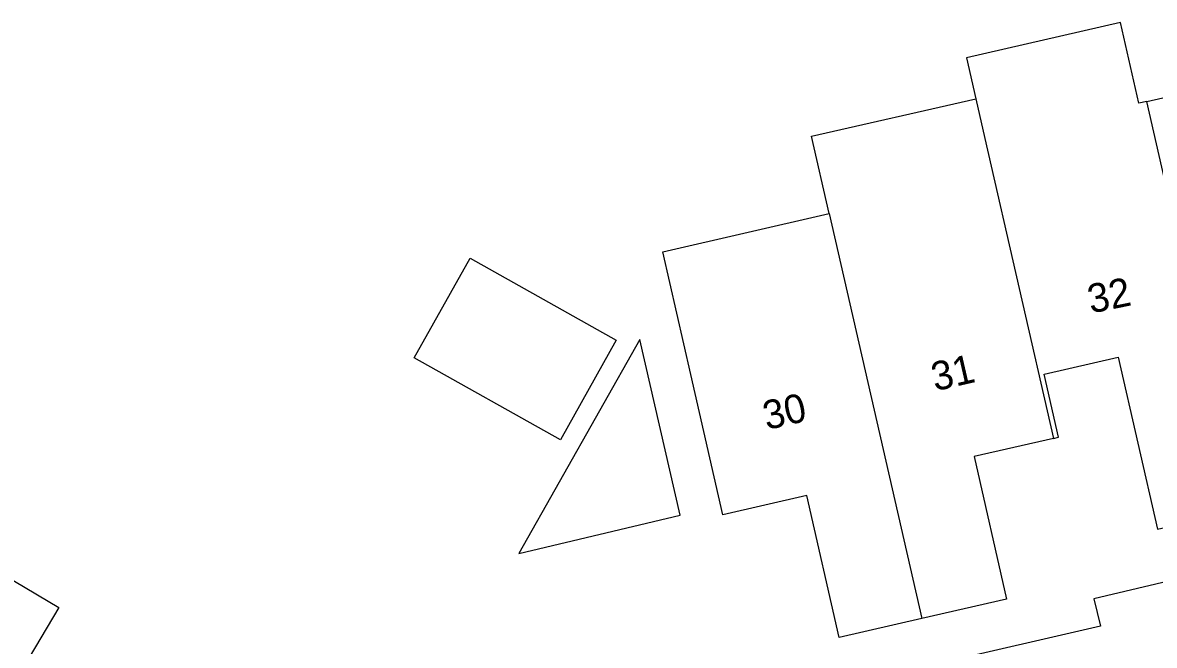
# Model space of a CAD drawing. Extents: x 158461 to 159795, y 387220 to 388672.
# Drawn here: x 159273.54 to 159312.9, y 388254.01 to 388275.66 of the extents above; entities that cross this region are included whole.
import ezdxf

# ---------------------------------------------------------------- set-up
doc = ezdxf.new("R2010")
doc.units = 0
for name, color, linetype in [('IMGEO_Pand', 7, 'Continuous'), ('IMGEO_Pand_nummerreeks', 7, 'Continuous'), ('IMGEO_Rijbaan_lokaal_open', 7, 'Continuous')]:
    doc.layers.add(name, color=color, linetype=linetype)

msp = doc.modelspace()

# ---------------------------------------------------------------- linework, layer by layer
at = {"layer": 'IMGEO_Pand'}
for points in [[(159312.633, 388272.917), (159312.357, 388272.854), (159311.717, 388275.658), (159306.365, 388274.436), (159306.69, 388273.014)], [(159312.633, 388272.917), (159318.257, 388274.203)], [(159301.591, 388269.02), (159300.976, 388271.709), (159306.69, 388273.014)], [(159306.69, 388273.014), (159307.006, 388271.63), (159309.386, 388261.205)], [(159315.878, 388258.711), (159312.633, 388272.917)], [(159304.808, 388254.948), (159301.94, 388254.292), (159300.812, 388259.224), (159297.892, 388258.556), (159296.777, 388263.431), (159295.801, 388267.695), (159301.591, 388269.02)], [(159301.591, 388269.02), (159304.808, 388254.948)], [(159289.106, 388267.474), (159294.187, 388264.625), (159292.242, 388261.158), (159287.161, 388264.007), (159289.106, 388267.474)], [(159290.798, 388257.202), (159296.408, 388258.537), (159295.01, 388264.648), (159290.798, 388257.202)], [(159309.386, 388261.205), (159309.567, 388261.246), (159309.064, 388263.442), (159311.641, 388264.032), (159313.008, 388258.054), (159315.878, 388258.711)], [(159309.386, 388261.205), (159306.629, 388260.574), (159307.761, 388255.624), (159304.808, 388254.948)], [(159265.703, 388257.897), (159270.475, 388255.074), (159271.711, 388257.163), (159274.801, 388255.335), (159273.552, 388253.224), (159278.21, 388250.467)]]:
    msp.add_lwpolyline(points, dxfattribs=at)
at = {"layer": 'IMGEO_Rijbaan_lokaal_open'}
msp.add_lwpolyline([(159339.112, 388262.323), (159310.788, 388255.629), (159311.025, 388254.681), (159299.51, 388252.03), (159299.242, 388253.178), (159296.698, 388252.57), (159295.572, 388250.72)], dxfattribs=at)

# ---------------------------------------------------------------- texts
at = {"layer": 'IMGEO_Pand_nummerreeks'}
for s, rotation, p in [('32', 11.4305, (159310.688, 388265.546)), ('31', 12.9775, (159305.271, 388262.842)), ('30', 12.9749, (159299.417, 388261.494))]:
    msp.add_text(s, height=1, rotation=rotation, dxfattribs=at).set_placement(p)

doc.saveas('drawing.dxf')
